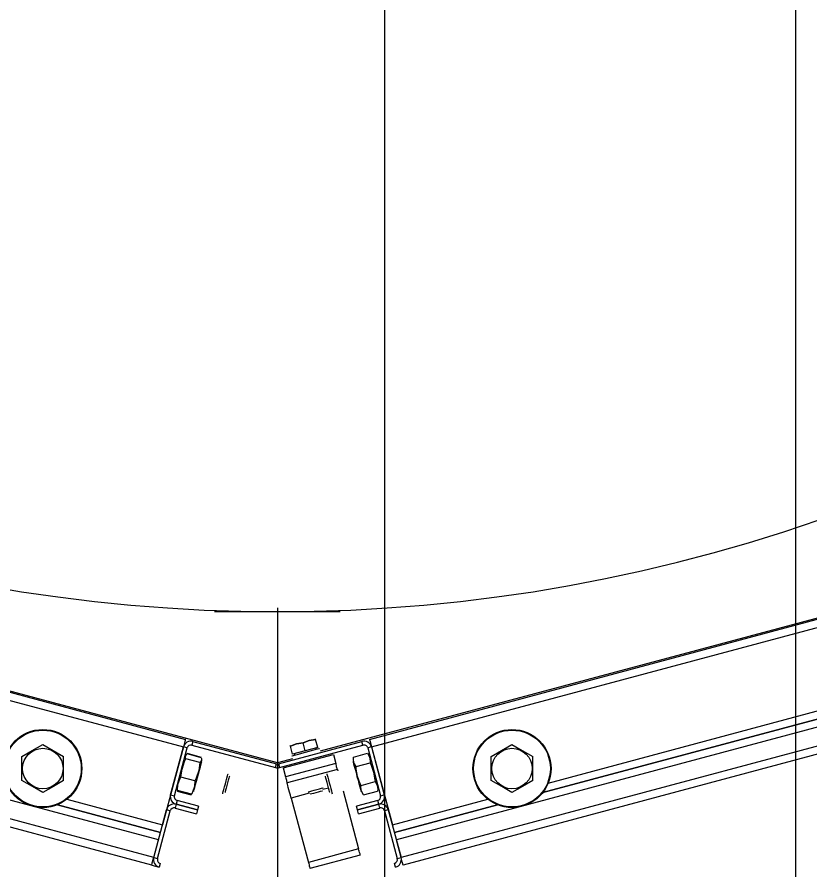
# Model space of a CAD drawing. Extents: x -264205 to -263659, y -1242401 to -1241986.
# Drawn here: x -263795.1769 to -263794.8875, y -1242207.4174 to -1242207.1062 of the extents above; entities that cross this region are included whole.
import ezdxf

# ---------------------------------------------------------------- set-up
doc = ezdxf.new("R2010")
doc.units = 0
doc.layers.add('PROJEKT_OBRUBNIKY_KOMUNIKACIE', color=7, linetype='Continuous')
doc.layers.add('SITUACIA_DSP_2D', color=7, linetype='Continuous')

msp = doc.modelspace()

# ---------------------------------------------------------------- linework, layer by layer
at = {"layer": 'PROJEKT_OBRUBNIKY_KOMUNIKACIE'}
msp.add_lwpolyline([(-263794.89278, -1242227.38224), (-263808.96776, -1242241.45725), (-263894.96779, -1242241.45725), (-263909.04274, -1242227.38224), (-263909.04274, -1242196.33267), (-263914.14281, -1242196.33267), (-263914.14281, -1242132.43268), (-263909.04274, -1242132.43268), (-263909.04274, -1242101.38224), (-263894.96779, -1242087.30722), (-263808.96776, -1242087.30722), (-263794.89278, -1242101.38224), (-263794.89278, -1242227.38224)], dxfattribs=at)
at = {"layer": 'SITUACIA_DSP_2D'}
for p, q in [((-263794.89279, -1242101.38223), (-263794.89279, -1242227.38224)), ((-263795.04279, -1242101.76909), (-263795.04281, -1242226.99542)), ((-263795.0819, -1242207.37826), (-263795.53244, -1242207.25754)), ((-263794.63137, -1242207.25754), (-263795.06633, -1242207.37408)), ((-263795.49172, -1242207.26891), (-263795.11549, -1242207.36972)), ((-263795.04832, -1242207.36972), (-263794.67209, -1242207.26891)), ((-263795.49246, -1242207.27166), (-263795.11623, -1242207.37247)), ((-263795.04758, -1242207.37247), (-263794.67135, -1242207.27166)), ((-263795.12533, -1242207.40643), (-263795.50155, -1242207.30562)), ((-263794.66225, -1242207.30562), (-263795.03848, -1242207.40643)), ((-263795.12705, -1242207.41285), (-263795.50328, -1242207.31204)), ((-263794.66053, -1242207.31204), (-263795.03676, -1242207.41285)), ((-263795.12778, -1242207.4156), (-263795.50401, -1242207.31479)), ((-263794.65979, -1242207.31479), (-263795.03602, -1242207.4156)), ((-263794.98508, -1242207.38917), (-263794.71713, -1242207.31737)), ((-263794.71713, -1242207.31737), (-263794.98508, -1242207.38917)), ((-263794.98306, -1242207.38568), (-263794.72062, -1242207.31535)), ((-263795.10485, -1242207.32313), (-263795.05896, -1242207.32313)), ((-263795.0819, -1242207.32179), (-263795.0819, -1242207.51844)), ((-263795.11562, -1242207.37018), (-263795.11571, -1242207.37053)), ((-263795.11555, -1242207.36993), (-263795.11562, -1242207.37018)), ((-263795.11551, -1242207.36977), (-263795.11555, -1242207.36993)), ((-263795.11549, -1242207.36972), (-263795.11551, -1242207.36977)), ((-263795.0703, -1242207.37014), (-263795.07256, -1242207.37099)), ((-263795.07256, -1242207.37099), (-263795.07036, -1242207.37016)), ((-263795.07036, -1242207.37016), (-263795.06797, -1242207.36976)), ((-263795.06797, -1242207.36976), (-263795.0703, -1242207.37014)), ((-263795.06797, -1242207.36976), (-263795.06803, -1242207.36954)), ((-263795.06803, -1242207.36954), (-263795.06803, -1242207.36956)), ((-263795.06718, -1242207.37271), (-263795.06797, -1242207.36976)), ((-263795.04832, -1242207.36972), (-263795.0483, -1242207.36977)), ((-263795.0483, -1242207.36977), (-263795.04826, -1242207.36993)), ((-263795.04826, -1242207.36993), (-263795.04819, -1242207.37018)), ((-263795.04819, -1242207.37018), (-263795.0481, -1242207.37053)), ((-263795.17137, -1242207.37382), (-263795.16752, -1242207.37159)), ((-263795.16752, -1242207.37159), (-263795.16377, -1242207.37375)), ((-263795.11623, -1242207.37247), (-263795.12385, -1242207.40092)), ((-263795.1209, -1242207.38991), (-263795.11623, -1242207.37247)), ((-263795.11952, -1242207.39028), (-263795.11485, -1242207.37284)), ((-263795.11608, -1242207.37194), (-263795.11623, -1242207.37247)), ((-263795.11611, -1242207.37201), (-263795.11623, -1242207.37247)), ((-263795.11485, -1242207.37284), (-263795.11623, -1242207.37247)), ((-263795.11595, -1242207.37142), (-263795.11608, -1242207.37194)), ((-263795.11582, -1242207.37094), (-263795.11595, -1242207.37142)), ((-263795.11571, -1242207.37053), (-263795.11582, -1242207.37094)), ((-263795.11274, -1242207.37046), (-263795.11311, -1242207.37183)), ((-263795.11311, -1242207.37183), (-263795.08264, -1242207.38)), ((-263795.11274, -1242207.37046), (-263795.08227, -1242207.37862)), ((-263795.08153, -1242207.37862), (-263795.05107, -1242207.37046)), ((-263795.08117, -1242207.38), (-263795.0507, -1242207.37183)), ((-263795.07715, -1242207.37222), (-263795.07721, -1242207.372)), ((-263795.07721, -1242207.372), (-263795.07721, -1242207.37202)), ((-263795.07489, -1242207.37137), (-263795.07715, -1242207.37222)), ((-263795.07715, -1242207.37222), (-263795.07495, -1242207.37139)), ((-263795.07636, -1242207.37517), (-263795.07715, -1242207.37222)), ((-263795.07495, -1242207.37139), (-263795.07256, -1242207.37099)), ((-263795.07256, -1242207.37099), (-263795.07489, -1242207.37137)), ((-263795.07177, -1242207.37394), (-263795.07256, -1242207.37099)), ((-263795.06718, -1242207.37271), (-263795.07177, -1242207.37394)), ((-263795.06913, -1242207.37372), (-263795.06808, -1242207.37344)), ((-263795.06808, -1242207.37344), (-263795.06728, -1242207.37323)), ((-263795.06728, -1242207.37323), (-263795.06677, -1242207.37309)), ((-263795.06677, -1242207.37309), (-263795.0666, -1242207.37305)), ((-263795.0507, -1242207.37183), (-263795.05107, -1242207.37046)), ((-263795.04758, -1242207.37247), (-263795.04895, -1242207.37284)), ((-263795.04895, -1242207.37284), (-263795.04428, -1242207.39028)), ((-263795.0481, -1242207.37053), (-263795.04799, -1242207.37094)), ((-263795.04799, -1242207.37094), (-263795.04786, -1242207.37142)), ((-263795.04786, -1242207.37142), (-263795.04772, -1242207.37194)), ((-263795.04772, -1242207.37194), (-263795.04758, -1242207.37247)), ((-263795.04758, -1242207.37247), (-263795.03996, -1242207.40092)), ((-263795.04758, -1242207.37247), (-263795.04291, -1242207.38991)), ((-263795.00014, -1242207.37382), (-263794.99629, -1242207.37159)), ((-263794.99629, -1242207.37159), (-263794.99254, -1242207.37375)), ((-263795.17512, -1242207.37598), (-263795.17137, -1242207.37382)), ((-263795.17512, -1242207.37708), (-263795.17512, -1242207.37598)), ((-263795.16377, -1242207.37375), (-263795.15992, -1242207.37598)), ((-263795.15992, -1242207.37708), (-263795.15992, -1242207.37598)), ((-263795.11546, -1242207.37589), (-263795.11506, -1242207.37524)), ((-263795.11539, -1242207.37664), (-263795.11546, -1242207.37589)), ((-263795.11506, -1242207.37524), (-263795.11484, -1242207.37506)), ((-263795.10973, -1242207.37643), (-263795.11484, -1242207.37506)), ((-263795.11478, -1242207.37482), (-263795.10967, -1242207.37619)), ((-263795.10973, -1242207.37643), (-263795.10963, -1242207.3767)), ((-263795.07985, -1242207.38014), (-263795.06149, -1242207.37522)), ((-263795.0767, -1242207.37575), (-263795.07652, -1242207.37571)), ((-263795.07652, -1242207.37571), (-263795.07602, -1242207.37557)), ((-263795.07177, -1242207.37394), (-263795.07636, -1242207.37517)), ((-263795.07602, -1242207.37557), (-263795.07522, -1242207.37536)), ((-263795.07522, -1242207.37536), (-263795.07417, -1242207.37508)), ((-263795.07417, -1242207.37508), (-263795.07296, -1242207.37475)), ((-263795.07296, -1242207.37475), (-263795.07165, -1242207.3744)), ((-263795.07165, -1242207.3744), (-263795.07034, -1242207.37405)), ((-263795.07034, -1242207.37405), (-263795.06913, -1242207.37372)), ((-263795.06149, -1242207.37522), (-263795.06061, -1242207.37852)), ((-263795.05418, -1242207.37678), (-263795.05414, -1242207.37619)), ((-263795.05414, -1242207.37619), (-263795.04903, -1242207.37482)), ((-263795.04903, -1242207.37482), (-263795.04829, -1242207.37615)), ((-263795.04829, -1242207.37615), (-263795.04806, -1242207.37768)), ((-263795.00389, -1242207.37598), (-263795.00014, -1242207.37382)), ((-263795.00389, -1242207.37708), (-263795.00389, -1242207.37598)), ((-263794.99254, -1242207.37375), (-263794.98869, -1242207.37598)), ((-263794.98869, -1242207.37708), (-263794.98869, -1242207.37598)), ((-263795.17512, -1242207.38097), (-263795.17512, -1242207.37708)), ((-263795.15992, -1242207.38097), (-263795.15992, -1242207.37708)), ((-263795.11672, -1242207.38065), (-263795.11579, -1242207.37783)), ((-263795.11579, -1242207.37783), (-263795.11532, -1242207.37684)), ((-263795.11532, -1242207.37684), (-263795.11539, -1242207.37664)), ((-263795.11021, -1242207.37821), (-263795.11532, -1242207.37684)), ((-263795.11021, -1242207.37821), (-263795.11059, -1242207.38106)), ((-263795.11004, -1242207.37807), (-263795.11021, -1242207.37821)), ((-263795.1096, -1242207.37744), (-263795.11004, -1242207.37807)), ((-263795.11002, -1242207.37978), (-263795.10977, -1242207.37883)), ((-263795.10977, -1242207.37883), (-263795.10959, -1242207.37816)), ((-263795.10963, -1242207.3767), (-263795.1096, -1242207.37744)), ((-263795.10959, -1242207.37816), (-263795.10949, -1242207.3778)), ((-263795.10949, -1242207.3778), (-263795.10948, -1242207.37775)), ((-263795.08264, -1242207.38), (-263795.08227, -1242207.37862)), ((-263795.07642, -1242207.37679), (-263795.0819, -1242207.37826)), ((-263795.08153, -1242207.37862), (-263795.08117, -1242207.38)), ((-263795.06061, -1242207.37852), (-263795.07896, -1242207.38344)), ((-263795.06049, -1242207.37895), (-263795.06061, -1242207.37852)), ((-263795.06038, -1242207.37937), (-263795.06049, -1242207.37895)), ((-263795.06028, -1242207.37975), (-263795.06038, -1242207.37937)), ((-263795.05433, -1242207.37775), (-263795.05432, -1242207.37776)), ((-263795.05432, -1242207.37776), (-263795.05426, -1242207.37802)), ((-263795.05426, -1242207.37802), (-263795.0541, -1242207.3786)), ((-263795.05396, -1242207.37831), (-263795.05418, -1242207.37678)), ((-263795.0541, -1242207.3786), (-263795.05386, -1242207.37948)), ((-263795.05321, -1242207.37964), (-263795.05396, -1242207.37831)), ((-263795.05386, -1242207.37948), (-263795.05357, -1242207.38059)), ((-263795.05321, -1242207.37964), (-263795.04811, -1242207.37827)), ((-263795.05314, -1242207.38056), (-263795.05321, -1242207.37964)), ((-263795.04806, -1242207.37768), (-263795.04811, -1242207.37827)), ((-263795.04811, -1242207.37827), (-263795.04771, -1242207.37911)), ((-263795.04771, -1242207.37911), (-263795.04679, -1242207.38169)), ((-263795.00389, -1242207.38097), (-263795.00389, -1242207.37708)), ((-263794.98869, -1242207.38097), (-263794.98869, -1242207.37708)), ((-263795.17512, -1242207.38476), (-263795.17512, -1242207.38097)), ((-263795.15992, -1242207.38476), (-263795.15992, -1242207.38097)), ((-263795.1171, -1242207.38349), (-263795.11672, -1242207.38065)), ((-263795.11059, -1242207.38106), (-263795.11152, -1242207.38387)), ((-263795.11106, -1242207.38363), (-263795.11069, -1242207.38226)), ((-263795.11069, -1242207.38226), (-263795.11034, -1242207.38095)), ((-263795.11034, -1242207.38095), (-263795.11002, -1242207.37978)), ((-263795.10013, -1242207.38306), (-263795.09998, -1242207.38251)), ((-263795.09998, -1242207.38251), (-263795.09992, -1242207.38226)), ((-263795.09992, -1242207.38226), (-263795.09992, -1242207.38225)), ((-263795.07985, -1242207.38014), (-263795.07896, -1242207.38344)), ((-263795.06002, -1242207.38072), (-263795.07837, -1242207.38564)), ((-263795.06389, -1242207.38225), (-263795.06385, -1242207.38239)), ((-263795.06385, -1242207.38239), (-263795.06373, -1242207.38284)), ((-263795.06019, -1242207.38008), (-263795.06028, -1242207.37975)), ((-263795.06012, -1242207.38035), (-263795.06019, -1242207.38008)), ((-263795.06006, -1242207.38056), (-263795.06012, -1242207.38035)), ((-263795.06003, -1242207.38068), (-263795.06006, -1242207.38056)), ((-263795.06002, -1242207.38072), (-263795.06003, -1242207.38068)), ((-263795.06002, -1242207.38072), (-263795.05999, -1242207.38083)), ((-263795.05999, -1242207.38083), (-263795.05991, -1242207.38114)), ((-263795.05991, -1242207.38114), (-263795.05989, -1242207.38118)), ((-263795.05357, -1242207.38059), (-263795.05322, -1242207.38187)), ((-263795.05322, -1242207.38187), (-263795.05286, -1242207.38323)), ((-263795.05262, -1242207.38333), (-263795.05314, -1242207.38056)), ((-263795.04679, -1242207.38169), (-263795.04632, -1242207.38446)), ((-263795.00389, -1242207.38476), (-263795.00389, -1242207.38097)), ((-263794.98869, -1242207.38476), (-263794.98869, -1242207.38097)), ((-263795.17127, -1242207.38698), (-263795.17512, -1242207.38476)), ((-263795.15992, -1242207.38476), (-263795.16367, -1242207.38692)), ((-263795.11822, -1242207.38625), (-263795.11749, -1242207.38421)), ((-263795.11749, -1242207.38421), (-263795.1171, -1242207.38349)), ((-263795.11199, -1242207.38486), (-263795.1171, -1242207.38349)), ((-263795.11199, -1242207.38486), (-263795.11217, -1242207.38697)), ((-263795.11152, -1242207.38387), (-263795.11199, -1242207.38486)), ((-263795.11175, -1242207.38622), (-263795.11142, -1242207.38498)), ((-263795.11142, -1242207.38498), (-263795.11106, -1242207.38363)), ((-263795.10119, -1242207.38701), (-263795.1009, -1242207.38593)), ((-263795.1009, -1242207.38593), (-263795.10061, -1242207.38485)), ((-263795.10061, -1242207.38485), (-263795.10035, -1242207.38386)), ((-263795.10035, -1242207.38386), (-263795.10013, -1242207.38306)), ((-263795.10007, -1242207.3856), (-263795.10034, -1242207.38658)), ((-263795.09983, -1242207.38467), (-263795.10007, -1242207.3856)), ((-263795.09962, -1242207.3839), (-263795.09983, -1242207.38467)), ((-263795.09948, -1242207.38337), (-263795.09962, -1242207.3839)), ((-263795.09941, -1242207.38313), (-263795.09948, -1242207.38337)), ((-263795.09941, -1242207.38313), (-263795.09941, -1242207.38313)), ((-263795.07896, -1242207.38344), (-263795.07885, -1242207.38387)), ((-263795.07885, -1242207.38387), (-263795.07873, -1242207.38428)), ((-263795.07873, -1242207.38428), (-263795.07863, -1242207.38466)), ((-263795.07863, -1242207.38466), (-263795.07854, -1242207.385)), ((-263795.07854, -1242207.385), (-263795.07847, -1242207.38527)), ((-263795.07847, -1242207.38527), (-263795.07842, -1242207.38547)), ((-263795.07842, -1242207.38547), (-263795.07838, -1242207.3856)), ((-263795.07838, -1242207.3856), (-263795.07837, -1242207.38564)), ((-263795.07834, -1242207.38575), (-263795.07837, -1242207.38564)), ((-263795.07826, -1242207.38606), (-263795.07834, -1242207.38575)), ((-263795.06434, -1242207.38333), (-263795.06439, -1242207.38313)), ((-263795.06439, -1242207.38313), (-263795.06439, -1242207.38313)), ((-263795.06421, -1242207.38383), (-263795.06434, -1242207.38333)), ((-263795.064, -1242207.38458), (-263795.06421, -1242207.38383)), ((-263795.06376, -1242207.38549), (-263795.064, -1242207.38458)), ((-263795.0635, -1242207.38647), (-263795.06376, -1242207.38549)), ((-263795.06373, -1242207.38284), (-263795.06354, -1242207.38357)), ((-263795.06354, -1242207.38357), (-263795.06329, -1242207.38451)), ((-263795.06329, -1242207.38451), (-263795.063, -1242207.38557)), ((-263795.063, -1242207.38557), (-263795.06271, -1242207.38666)), ((-263795.05286, -1242207.38323), (-263795.05249, -1242207.3846)), ((-263795.05167, -1242207.3859), (-263795.05262, -1242207.38333)), ((-263795.05249, -1242207.3846), (-263795.05215, -1242207.38587)), ((-263795.05215, -1242207.38587), (-263795.05185, -1242207.38699)), ((-263795.05137, -1242207.38652), (-263795.05167, -1242207.3859)), ((-263795.05137, -1242207.38652), (-263795.04626, -1242207.38516)), ((-263795.04632, -1242207.38446), (-263795.04626, -1242207.38516)), ((-263795.04626, -1242207.38516), (-263795.04552, -1242207.38648)), ((-263795.00003, -1242207.38698), (-263795.00389, -1242207.38476)), ((-263794.98869, -1242207.38476), (-263794.99243, -1242207.38692)), ((-263795.16752, -1242207.38914), (-263795.17127, -1242207.38698)), ((-263795.16367, -1242207.38692), (-263795.16752, -1242207.38914)), ((-263795.11851, -1242207.38782), (-263795.11848, -1242207.38816)), ((-263795.11848, -1242207.38816), (-263795.1184, -1242207.38836)), ((-263795.11847, -1242207.3886), (-263795.11336, -1242207.38997)), ((-263795.1184, -1242207.38836), (-263795.11822, -1242207.38625)), ((-263795.1133, -1242207.38973), (-263795.1184, -1242207.38836)), ((-263795.1129, -1242207.38902), (-263795.1133, -1242207.38973)), ((-263795.11217, -1242207.38697), (-263795.1129, -1242207.38902)), ((-263795.11242, -1242207.38871), (-263795.11237, -1242207.38856)), ((-263795.11237, -1242207.38856), (-263795.11224, -1242207.38806)), ((-263795.11224, -1242207.38806), (-263795.11203, -1242207.38727)), ((-263795.11203, -1242207.38727), (-263795.11175, -1242207.38622)), ((-263795.10182, -1242207.38934), (-263795.10167, -1242207.3888)), ((-263795.10167, -1242207.3888), (-263795.10145, -1242207.38799)), ((-263795.10145, -1242207.38799), (-263795.10119, -1242207.38701)), ((-263795.10094, -1242207.38883), (-263795.10101, -1242207.38908)), ((-263795.1008, -1242207.38829), (-263795.10094, -1242207.38883)), ((-263795.10059, -1242207.38751), (-263795.1008, -1242207.38829)), ((-263795.10034, -1242207.38658), (-263795.10059, -1242207.38751)), ((-263795.07812, -1242207.38657), (-263795.07826, -1242207.38606)), ((-263795.07794, -1242207.38725), (-263795.07812, -1242207.38657)), ((-263795.07771, -1242207.38809), (-263795.07794, -1242207.38725)), ((-263795.07746, -1242207.38904), (-263795.07771, -1242207.38809)), ((-263795.07718, -1242207.39007), (-263795.07746, -1242207.38904)), ((-263795.07072, -1242207.38886), (-263795.07056, -1242207.38882)), ((-263795.07056, -1242207.38882), (-263795.07008, -1242207.38869)), ((-263795.07008, -1242207.38869), (-263795.06935, -1242207.38849)), ((-263795.06935, -1242207.38849), (-263795.06845, -1242207.38825)), ((-263795.06845, -1242207.38825), (-263795.06749, -1242207.388)), ((-263795.06772, -1242207.38908), (-263795.06685, -1242207.38885)), ((-263795.06749, -1242207.388), (-263795.0666, -1242207.38776)), ((-263795.06685, -1242207.38885), (-263795.06612, -1242207.38865)), ((-263795.0666, -1242207.38776), (-263795.06586, -1242207.38756)), ((-263795.06612, -1242207.38865), (-263795.06563, -1242207.38852)), ((-263795.06586, -1242207.38756), (-263795.06538, -1242207.38743)), ((-263795.06563, -1242207.38852), (-263795.06546, -1242207.38848)), ((-263795.06538, -1242207.38743), (-263795.06522, -1242207.38739)), ((-263795.06323, -1242207.38749), (-263795.06537, -1242207.38806)), ((-263795.06324, -1242207.38742), (-263795.0635, -1242207.38647)), ((-263795.06303, -1242207.38821), (-263795.06324, -1242207.38742)), ((-263795.06288, -1242207.38879), (-263795.06303, -1242207.38821)), ((-263795.0628, -1242207.38907), (-263795.06288, -1242207.38879)), ((-263795.06271, -1242207.38666), (-263795.06243, -1242207.38769)), ((-263795.06243, -1242207.38769), (-263795.0622, -1242207.38856)), ((-263795.0622, -1242207.38856), (-263795.06203, -1242207.38919)), ((-263795.05793, -1242207.38852), (-263795.05225, -1242207.40972)), ((-263795.05185, -1242207.38699), (-263795.05162, -1242207.38786)), ((-263795.05162, -1242207.38786), (-263795.05146, -1242207.38845)), ((-263795.05146, -1242207.38845), (-263795.05139, -1242207.3887)), ((-263795.05141, -1242207.38711), (-263795.05137, -1242207.38652)), ((-263795.05119, -1242207.38864), (-263795.05141, -1242207.38711)), ((-263795.05139, -1242207.3887), (-263795.05139, -1242207.38871)), ((-263795.05045, -1242207.38997), (-263795.05119, -1242207.38864)), ((-263795.05045, -1242207.38997), (-263795.04534, -1242207.3886)), ((-263795.04552, -1242207.38648), (-263795.04529, -1242207.38801)), ((-263795.04529, -1242207.38801), (-263795.04534, -1242207.3886)), ((-263794.99629, -1242207.38914), (-263795.00003, -1242207.38698)), ((-263794.99243, -1242207.38692), (-263794.99629, -1242207.38914)), ((-263795.15872, -1242207.39158), (-263795.12385, -1242207.40092)), ((-263795.1209, -1242207.38991), (-263795.12102, -1242207.39037)), ((-263795.1209, -1242207.38991), (-263795.11952, -1242207.39028)), ((-263795.11852, -1242207.39202), (-263795.11888, -1242207.3934)), ((-263795.11072, -1242207.39411), (-263795.11852, -1242207.39202)), ((-263795.1133, -1242207.38973), (-263795.11313, -1242207.38959)), ((-263795.11313, -1242207.38959), (-263795.11293, -1242207.38931)), ((-263795.10188, -1242207.38958), (-263795.10182, -1242207.38934)), ((-263795.10188, -1242207.38959), (-263795.10188, -1242207.38958)), ((-263795.10101, -1242207.38908), (-263795.10101, -1242207.38909)), ((-263795.0769, -1242207.39115), (-263795.07718, -1242207.39007)), ((-263795.07026, -1242207.38937), (-263795.0769, -1242207.39115)), ((-263795.0769, -1242207.39115), (-263795.0706, -1242207.41464)), ((-263795.06997, -1242207.38969), (-263795.0698, -1242207.38964)), ((-263795.0698, -1242207.38964), (-263795.06931, -1242207.38951)), ((-263795.06931, -1242207.38951), (-263795.06858, -1242207.38931)), ((-263795.06858, -1242207.38931), (-263795.06772, -1242207.38908)), ((-263795.0628, -1242207.38909), (-263795.0628, -1242207.38907)), ((-263795.06203, -1242207.38919), (-263795.06194, -1242207.38954)), ((-263795.06194, -1242207.38954), (-263795.06192, -1242207.38959)), ((-263795.04529, -1242207.39202), (-263795.05309, -1242207.39411)), ((-263795.04492, -1242207.3934), (-263795.04529, -1242207.39202)), ((-263795.04428, -1242207.39028), (-263795.04291, -1242207.38991)), ((-263795.03996, -1242207.40092), (-263795.00509, -1242207.39158)), ((-263795.16221, -1242207.39359), (-263795.12459, -1242207.40367)), ((-263795.12459, -1242207.40367), (-263795.16221, -1242207.39359)), ((-263795.11888, -1242207.3934), (-263795.11925, -1242207.39478)), ((-263795.11925, -1242207.39478), (-263795.11145, -1242207.39687)), ((-263795.11109, -1242207.39549), (-263795.11888, -1242207.3934)), ((-263795.11888, -1242207.3934), (-263795.11109, -1242207.39549)), ((-263795.11072, -1242207.39411), (-263795.11109, -1242207.39549)), ((-263795.05272, -1242207.39549), (-263795.05309, -1242207.39411)), ((-263795.04492, -1242207.3934), (-263795.05272, -1242207.39549)), ((-263795.05272, -1242207.39549), (-263795.04492, -1242207.3934)), ((-263795.05235, -1242207.39687), (-263795.04455, -1242207.39478)), ((-263795.04455, -1242207.39478), (-263795.04492, -1242207.3934)), ((-263795.03922, -1242207.40367), (-263795.0016, -1242207.39359)), ((-263795.0016, -1242207.39359), (-263795.03922, -1242207.40367)), ((-263795.12705, -1242207.41285), (-263795.12238, -1242207.39541)), ((-263795.12567, -1242207.41322), (-263795.121, -1242207.39578)), ((-263795.121, -1242207.39578), (-263795.12238, -1242207.39541)), ((-263795.11109, -1242207.39549), (-263795.11145, -1242207.39687)), ((-263795.05235, -1242207.39687), (-263795.05272, -1242207.39549)), ((-263795.04143, -1242207.39541), (-263795.04281, -1242207.39578)), ((-263795.04281, -1242207.39578), (-263795.03814, -1242207.41322)), ((-263795.04143, -1242207.39541), (-263795.03676, -1242207.41285)), ((-263795.12705, -1242207.41285), (-263795.12533, -1242207.40643)), ((-263795.03676, -1242207.41285), (-263795.03848, -1242207.40643)), ((-263795.05225, -1242207.40972), (-263795.0706, -1242207.41464)), ((-263795.05213, -1242207.41015), (-263795.05225, -1242207.40972)), ((-263795.05202, -1242207.41056), (-263795.05213, -1242207.41015)), ((-263795.05192, -1242207.41095), (-263795.05202, -1242207.41056)), ((-263795.12746, -1242207.41438), (-263795.12733, -1242207.4139)), ((-263795.12733, -1242207.4139), (-263795.12719, -1242207.41339)), ((-263795.12719, -1242207.41339), (-263795.12705, -1242207.41285)), ((-263795.12705, -1242207.41285), (-263795.12567, -1242207.41322)), ((-263795.05166, -1242207.41192), (-263795.07001, -1242207.41684)), ((-263795.05183, -1242207.41128), (-263795.05192, -1242207.41095)), ((-263795.05176, -1242207.41155), (-263795.05183, -1242207.41128)), ((-263795.0517, -1242207.41176), (-263795.05176, -1242207.41155)), ((-263795.05167, -1242207.41188), (-263795.0517, -1242207.41176)), ((-263795.05166, -1242207.41192), (-263795.05167, -1242207.41188)), ((-263795.03814, -1242207.41322), (-263795.03676, -1242207.41285)), ((-263795.03662, -1242207.41339), (-263795.03676, -1242207.41285)), ((-263795.03648, -1242207.4139), (-263795.03662, -1242207.41339)), ((-263795.03635, -1242207.41438), (-263795.03648, -1242207.4139)), ((-263795.12778, -1242207.4156), (-263795.12777, -1242207.41555)), ((-263795.12778, -1242207.4156), (-263795.12503, -1242207.41634)), ((-263795.12777, -1242207.41555), (-263795.12773, -1242207.41539)), ((-263795.12773, -1242207.41539), (-263795.12766, -1242207.41514)), ((-263795.12766, -1242207.41514), (-263795.12757, -1242207.4148)), ((-263795.12757, -1242207.4148), (-263795.12746, -1242207.41438)), ((-263795.12466, -1242207.41496), (-263795.12503, -1242207.41634)), ((-263795.0706, -1242207.41464), (-263795.07049, -1242207.41507)), ((-263795.07049, -1242207.41507), (-263795.07037, -1242207.41548)), ((-263795.07037, -1242207.41548), (-263795.07027, -1242207.41586)), ((-263795.07027, -1242207.41586), (-263795.07018, -1242207.4162)), ((-263795.07018, -1242207.4162), (-263795.07011, -1242207.41647)), ((-263795.07011, -1242207.41647), (-263795.07006, -1242207.41667)), ((-263795.07006, -1242207.41667), (-263795.07002, -1242207.4168)), ((-263795.07002, -1242207.4168), (-263795.07001, -1242207.41684)), ((-263795.03877, -1242207.41634), (-263795.03914, -1242207.41496)), ((-263795.03624, -1242207.4148), (-263795.03635, -1242207.41438)), ((-263795.03615, -1242207.41514), (-263795.03624, -1242207.4148)), ((-263795.03608, -1242207.41539), (-263795.03615, -1242207.41514)), ((-263795.03604, -1242207.41555), (-263795.03608, -1242207.41539)), ((-263795.03602, -1242207.4156), (-263795.03604, -1242207.41555))]:
    msp.add_line(p, q, dxfattribs=at)
for centre, radius in [((-263795.16752, -1242207.38037), 0.01425), ((-263795.16752, -1242207.38037), 0.01401), ((-263794.99629, -1242207.38037), 0.01425), ((-263794.99629, -1242207.38037), 0.01401), ((-263795.16752, -1242207.38037), 0.00739), ((-263794.99629, -1242207.38037), 0.00739)]:
    msp.add_circle(centre, radius, dxfattribs=at)
for centre, radius, start, end in [((-263795.0819, -1242206.72463), 0.5985, 144.56502, 35.43498), ((-263795.11348, -1242207.37321), 0.00285, 75, 165), ((-263795.05033, -1242207.37321), 0.00285, 15, 105), ((-263795.11348, -1242207.37321), 0.00143, 75, 165), ((-263795.06816, -1242207.37297), 0.000475, 285, 15), ((-263795.05033, -1242207.37321), 0.00143, 15, 105), ((-263795.07539, -1242207.37491), 0.000475, 195, 285), ((-263795.0819, -1242207.37725), 0.00143, 255, 285), ((-263795.0819, -1242207.37725), 0.00285, 255, 285), ((-263795.11815, -1242207.39065), 0.00285, 165, 255), ((-263795.11815, -1242207.39065), 0.00143, 165, 255), ((-263795.04566, -1242207.39065), 0.00143, 285, 15), ((-263795.04566, -1242207.39065), 0.00285, 285, 15), ((-263795.11962, -1242207.39615), 0.00285, 75, 165), ((-263795.11962, -1242207.39615), 0.00143, 75, 165), ((-263795.04418, -1242207.39615), 0.00285, 15, 105), ((-263795.04418, -1242207.39615), 0.00143, 15, 105), ((-263795.12429, -1242207.41359), 0.00285, 165, 255), ((-263795.12429, -1242207.41359), 0.00143, 165, 255), ((-263795.03951, -1242207.41359), 0.00142, 285, 15), ((-263795.03951, -1242207.41359), 0.00285, 285, 15)]:
    msp.add_arc(centre, radius, start, end, dxfattribs=at)

doc.saveas('drawing.dxf')
